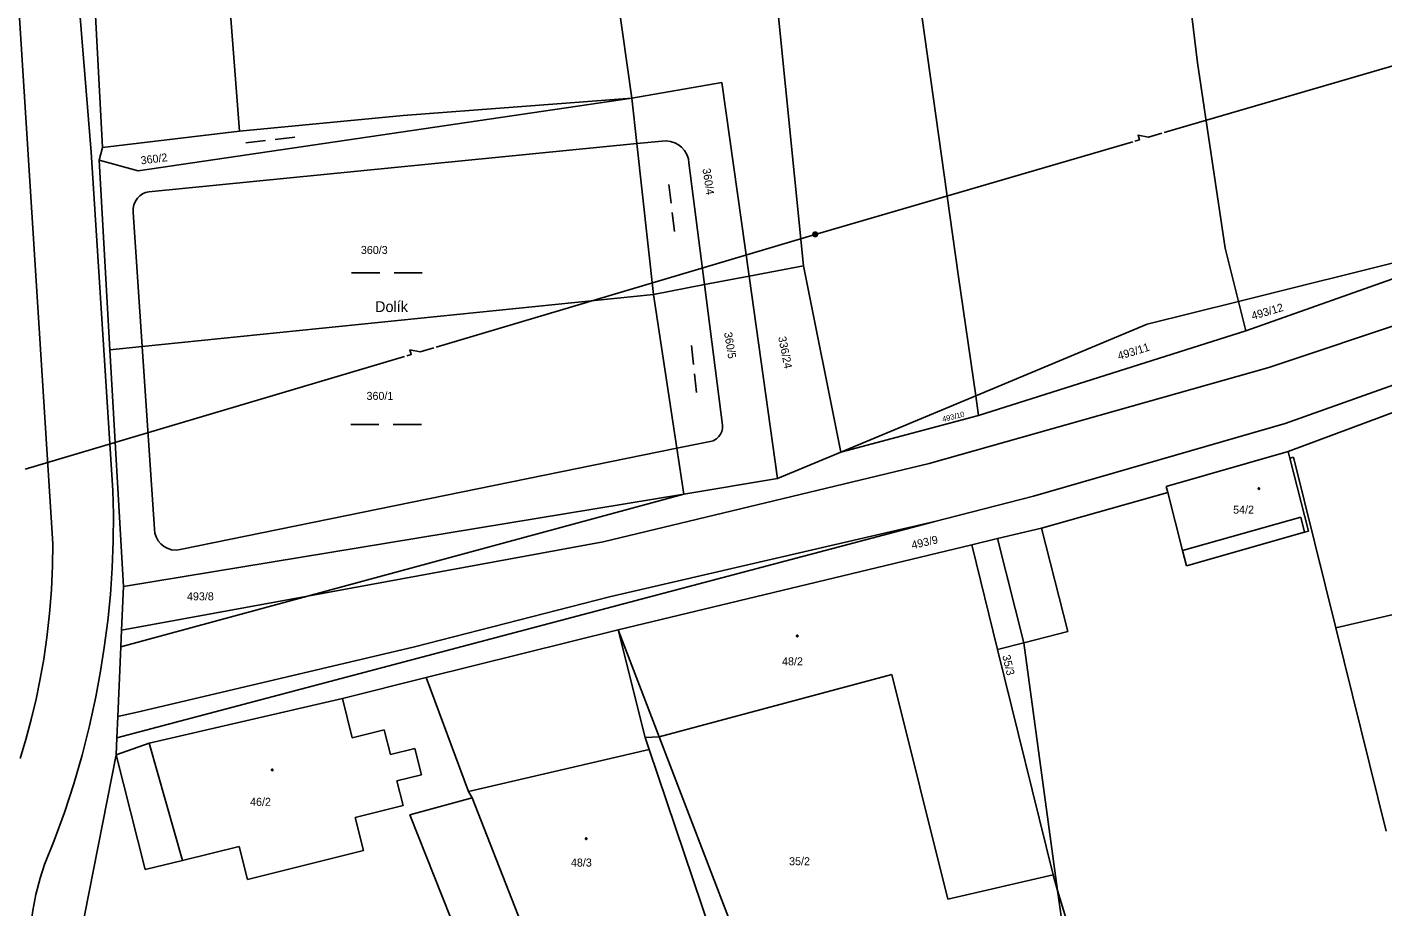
# Model space of a CAD drawing. Extents: x -757994 to -755874, y -1047691 to -1046119.
# Drawn here: x -757448.1 to -757304.1, y -1046900.2 to -1046806.8 of the extents above; entities that cross this region are included whole.
import ezdxf

# ---------------------------------------------------------------- set-up
doc = ezdxf.new("R2010")
doc.units = 0
doc.layers.add('katastrální mapa', color=7, linetype='Continuous')

msp = doc.modelspace()

# ---------------------------------------------------------------- linework, layer by layer
at = {"layer": 'katastrální mapa'}
for p, q in [((-757349.23, -1046833.06), (-757371.08, -1046678.54)), ((-757383.92, -1046814.33), (-757400.97, -1046692.4)), ((-757425.58, -1046817.84), (-757434.9, -1046695.64)), ((-757323.81, -1046810.59), (-757331.71, -1046746.06)), ((-757440.13, -1046819.6), (-757443.51, -1046754.92)), ((-757370.03, -1046788.57), (-757365.67, -1046832.15)), ((-757441.31, -1046820.08), (-757443.19, -1046797.53)), ((-757449.46, -1046797.66), (-757445.4, -1046861.69)), ((-757327.36, -1046817.99), (-757293.64, -1046808.16)), ((-757320.88, -1046830.26), (-757323.81, -1046810.59)), ((-757374.34, -1046812.68), (-757383.92, -1046814.33)), ((-757371.45, -1046833.25), (-757374.34, -1046812.68)), ((-757436.33, -1046822.08), (-757383.92, -1046814.33)), ((-757383.92, -1046814.33), (-757408.2, -1046816.2)), ((-757383.92, -1046814.33), (-757383.38, -1046819.17)), ((-757408.2, -1046816.2), (-757425.58, -1046817.84)), ((-757440.13, -1046819.6), (-757425.58, -1046817.84)), ((-757435.2, -1046824.29), (-757383.38, -1046819.17)), ((-757424.9, -1046819.08), (-757422.81, -1046818.84)), ((-757421.77, -1046818.72), (-757419.68, -1046818.48)), ((-757383.38, -1046819.17), (-757380.67, -1046818.9)), ((-757383.38, -1046819.17), (-757381.61, -1046835.19)), ((-757364.43, -1046828.81), (-757330.71, -1046818.98)), ((-757439.02, -1046856), (-757441.31, -1046820.08)), ((-757440.48, -1046820.94), (-757440.13, -1046819.6)), ((-757440.48, -1046820.94), (-757436.33, -1046822.08)), ((-757439.34, -1046841.08), (-757440.48, -1046820.94)), ((-757377.84, -1046821.22), (-757376.19, -1046834.15)), ((-757379.97, -1046823.51), (-757379.73, -1046825.5)), ((-757435.91, -1046840.73), (-757436.87, -1046826.46)), ((-757379.61, -1046826.5), (-757379.37, -1046828.49)), ((-757404.7, -1046840.78), (-757364.43, -1046828.81)), ((-757319.47, -1046835.93), (-757287.15, -1046827.9)), ((-757318.69, -1046839.07), (-757287.15, -1046827.9)), ((-757319.47, -1046835.93), (-757320.88, -1046830.26)), ((-757413.66, -1046832.89), (-757410.66, -1046832.89)), ((-757409.16, -1046832.89), (-757406.16, -1046832.89)), ((-757376.19, -1046834.15), (-757371.45, -1046833.25)), ((-757371.45, -1046833.25), (-757365.67, -1046832.15)), ((-757368.44, -1046854.75), (-757371.45, -1046833.25)), ((-757365.67, -1046832.15), (-757361.71, -1046851.94)), ((-757347.37, -1046845.95), (-757349.23, -1046833.06)), ((-757316.25, -1046842.95), (-757288.13, -1046833.54)), ((-757381.61, -1046835.19), (-757376.19, -1046834.15)), ((-757376.19, -1046834.15), (-757374.28, -1046849.09)), ((-757381.61, -1046835.19), (-757435.91, -1046840.73)), ((-757381.61, -1046835.19), (-757379.11, -1046851.53)), ((-757329.17, -1046838.34), (-757319.47, -1046835.93)), ((-757318.69, -1046839.07), (-757319.47, -1046835.93)), ((-757347.37, -1046845.95), (-757329.17, -1046838.34)), ((-757347.07, -1046848.04), (-757318.69, -1046839.07)), ((-757287.32, -1046839.21), (-757314.53, -1046848.88)), ((-757314.2, -1046851.88), (-757278.84, -1046838.68)), ((-757435.91, -1046840.73), (-757439.34, -1046841.08)), ((-757434.61, -1046860.13), (-757435.91, -1046840.73)), ((-757377.56, -1046840.62), (-757377.35, -1046842.62)), ((-757448.32, -1046853.75), (-757408.05, -1046841.78)), ((-757437.91, -1046866.19), (-757439.34, -1046841.08)), ((-757377.25, -1046843.62), (-757377.04, -1046845.62)), ((-757352.31, -1046853.16), (-757316.25, -1046842.95)), ((-757361.71, -1046851.94), (-757347.37, -1046845.95)), ((-757347.07, -1046848.04), (-757347.37, -1046845.95)), ((-757413.76, -1046849.02), (-757410.76, -1046849.02)), ((-757409.26, -1046849.02), (-757406.26, -1046849.02)), ((-757361.71, -1046851.94), (-757347.07, -1046848.04)), ((-757314.53, -1046848.88), (-757341.23, -1046856.6)), ((-757375.59, -1046850.81), (-757379.11, -1046851.53)), ((-757379.11, -1046851.53), (-757431.86, -1046862.28)), ((-757379.11, -1046851.53), (-757378.37, -1046856.39)), ((-757368.44, -1046854.75), (-757361.71, -1046851.94)), ((-757314.2, -1046851.88), (-757327.15, -1046855.57)), ((-757314.02, -1046852.58), (-757314.2, -1046851.88)), ((-757386.94, -1046861.48), (-757352.31, -1046853.16)), ((-757314.02, -1046852.58), (-757313.64, -1046852.47)), ((-757312.05, -1046860.33), (-757314.02, -1046852.58)), ((-757309.14, -1046870.58), (-757313.64, -1046852.47)), ((-757378.37, -1046856.39), (-757368.44, -1046854.75)), ((-757437.91, -1046866.19), (-757378.37, -1046856.39)), ((-757418.35, -1046867.23), (-757378.37, -1046856.39)), ((-757341.23, -1046856.6), (-757351.71, -1046859.31)), ((-757340.38, -1046860), (-757326.98, -1046856.23)), ((-757327.15, -1046855.57), (-757326.98, -1046856.23)), ((-757326.98, -1046856.23), (-757325.4, -1046862.38)), ((-757351.71, -1046859.31), (-757438.59, -1046882.28)), ((-757351.71, -1046859.31), (-757386.26, -1046867.32)), ((-757325.4, -1046862.38), (-757312.86, -1046858.85)), ((-757312.86, -1046858.85), (-757312.45, -1046860.43)), ((-757345.05, -1046861.12), (-757340.38, -1046860)), ((-757337.61, -1046871), (-757340.38, -1046860)), ((-757324.98, -1046864.03), (-757312.45, -1046860.43)), ((-757312.45, -1046860.43), (-757312.05, -1046860.33)), ((-757418.35, -1046867.23), (-757386.94, -1046861.48)), ((-757385.36, -1046870.81), (-757347.79, -1046861.78)), ((-757347.79, -1046861.78), (-757345.05, -1046861.12)), ((-757347.79, -1046861.78), (-757345.05, -1046872.91)), ((-757345.05, -1046861.12), (-757342.26, -1046872.19)), ((-757325.4, -1046862.38), (-757324.98, -1046864.03)), ((-757276.08, -1046863.01), (-757309.14, -1046870.58)), ((-757437.91, -1046866.19), (-757438.11, -1046870.84)), ((-757438.18, -1046872.6), (-757418.35, -1046867.23)), ((-757438.11, -1046870.84), (-757418.35, -1046867.23)), ((-757386.26, -1046867.32), (-757406.98, -1046872.61)), ((-757438.11, -1046870.84), (-757438.18, -1046872.6)), ((-757405.73, -1046875.88), (-757385.36, -1046870.81)), ((-757380.99, -1046882.18), (-757385.36, -1046870.81)), ((-757385.36, -1046870.81), (-757382.49, -1046882.25)), ((-757342.26, -1046872.19), (-757337.61, -1046871)), ((-757303.78, -1046892.18), (-757309.14, -1046870.58)), ((-757342.26, -1046872.19), (-757345.05, -1046872.91)), ((-757342.26, -1046872.19), (-757338.68, -1046898.48)), ((-757438.18, -1046872.6), (-757438.5, -1046880.03)), ((-757406.98, -1046872.61), (-757436.13, -1046879.47)), ((-757345.05, -1046872.91), (-757339.17, -1046896.83)), ((-757414.64, -1046878.1), (-757405.73, -1046875.88)), ((-757405.73, -1046875.88), (-757401.24, -1046887.98)), ((-757380.99, -1046882.18), (-757356.29, -1046875.57)), ((-757350.33, -1046899.41), (-757356.29, -1046875.57)), ((-757435.17, -1046882.84), (-757414.64, -1046878.1)), ((-757414.64, -1046878.1), (-757413.6, -1046882.28)), ((-757436.13, -1046879.47), (-757438.5, -1046880.03)), ((-757438.5, -1046880.03), (-757438.59, -1046882.28)), ((-757438.59, -1046882.28), (-757438.67, -1046884.09)), ((-757413.6, -1046882.28), (-757410.21, -1046881.43)), ((-757410.21, -1046881.43), (-757409.55, -1046884.05)), ((-757382.49, -1046882.25), (-757380.99, -1046882.18)), ((-757382.49, -1046882.25), (-757382.08, -1046883.51)), ((-757380.99, -1046882.18), (-757370.07, -1046910.61)), ((-757438.67, -1046884.09), (-757435.17, -1046882.84)), ((-757435.17, -1046882.84), (-757431.62, -1046895.3)), ((-757409.55, -1046884.05), (-757406.96, -1046883.41)), ((-757406.96, -1046883.41), (-757406.26, -1046886.21)), ((-757401.24, -1046887.98), (-757382.08, -1046883.51)), ((-757382.08, -1046883.51), (-757375.55, -1046902.82)), ((-757442.78, -1046904.88), (-757438.67, -1046884.09)), ((-757435.58, -1046896.28), (-757438.67, -1046884.09)), ((-757406.26, -1046886.21), (-757408.85, -1046886.86)), ((-757408.85, -1046886.86), (-757408.2, -1046889.48)), ((-757401.24, -1046887.98), (-757400.87, -1046888.64)), ((-757408.2, -1046889.48), (-757413.29, -1046890.75)), ((-757407.47, -1046890.47), (-757400.87, -1046888.64)), ((-757400.87, -1046888.64), (-757391.61, -1046912.22)), ((-757413.29, -1046890.75), (-757412.41, -1046894.26)), ((-757407.47, -1046890.47), (-757396.64, -1046917.71)), ((-757431.62, -1046895.3), (-757425.62, -1046893.82)), ((-757424.74, -1046897.34), (-757425.62, -1046893.82)), ((-757435.58, -1046896.28), (-757431.62, -1046895.3)), ((-757412.41, -1046894.26), (-757424.74, -1046897.34)), ((-757339.17, -1046896.83), (-757350.33, -1046899.41)), ((-757339.17, -1046896.83), (-757338.68, -1046898.48)), ((-757338.68, -1046898.48), (-757332.6, -1046918.72)), ((-757338.68, -1046898.48), (-757337.67, -1046905.85))]:
    msp.add_line(p, q, dxfattribs=at)
for points in [[(-757380.67, -1046818.9), (-757380.25, -1046818.88), (-757379.78, -1046818.94), (-757379.33, -1046819.09), (-757378.96, -1046819.3), (-757378.62, -1046819.56), (-757378.3, -1046819.92), (-757378.06, -1046820.34), (-757377.9, -1046820.8), (-757377.84, -1046821.22)], [(-757330.47, -1046818.91), (-757329.99, -1046818.77), (-757330.14, -1046818.29), (-757329.04, -1046818.49), (-757327.6, -1046818.06)], [(-757436.87, -1046826.46), (-757436.88, -1046826.08), (-757436.79, -1046825.67), (-757436.63, -1046825.29), (-757436.41, -1046824.98), (-757436.17, -1046824.73), (-757435.87, -1046824.52), (-757435.54, -1046824.37), (-757435.2, -1046824.29)], [(-757364.51, -1046828.57), (-757364.35, -1046828.57), (-757364.23, -1046828.66), (-757364.18, -1046828.81), (-757364.23, -1046828.95), (-757364.35, -1046829.04), (-757364.51, -1046829.04), (-757364.63, -1046828.95), (-757364.68, -1046828.81), (-757364.63, -1046828.66), (-757364.51, -1046828.57), (-757364.49, -1046828.59), (-757364.37, -1046828.59), (-757364.29, -1046828.63), (-757364.57, -1046828.63), (-757364.61, -1046828.67), (-757364.25, -1046828.67), (-757364.25, -1046828.71), (-757364.61, -1046828.71), (-757364.63, -1046828.75), (-757364.23, -1046828.75), (-757364.21, -1046828.79), (-757364.65, -1046828.79), (-757364.65, -1046828.83), (-757364.21, -1046828.83), (-757364.23, -1046828.87), (-757364.63, -1046828.87), (-757364.62, -1046828.91), (-757364.22, -1046828.91), (-757364.25, -1046828.95), (-757364.6, -1046828.95), (-757364.57, -1046828.99), (-757364.29, -1046828.99), (-757364.34, -1046829.03), (-757364.51, -1046829.03)], [(-757407.81, -1046841.71), (-757407.33, -1046841.56), (-757407.48, -1046841.09), (-757406.38, -1046841.28), (-757404.94, -1046840.85)], [(-757374.28, -1046849.09), (-757374.28, -1046849.41), (-757374.35, -1046849.73), (-757374.48, -1046850.04), (-757374.67, -1046850.29), (-757374.92, -1046850.53), (-757375.26, -1046850.72), (-757375.59, -1046850.81)], [(-757446.29, -1046895.74), (-757445.26, -1046893.19), (-757444.17, -1046890.2), (-757443.18, -1046887.17), (-757442.29, -1046884.11), (-757441.51, -1046881.02), (-757440.83, -1046877.91), (-757440.33, -1046875.21), (-757439.93, -1046872.67), (-757439.56, -1046869.87), (-757439.29, -1046867.05), (-757439.1, -1046864.23), (-757438.99, -1046861.4), (-757438.96, -1046858.57), (-757439.02, -1046856)], [(-757431.86, -1046862.28), (-757432.28, -1046862.34), (-757432.78, -1046862.3), (-757433.26, -1046862.14), (-757433.63, -1046861.93), (-757433.94, -1046861.68), (-757434.22, -1046861.34), (-757434.44, -1046860.95), (-757434.57, -1046860.53), (-757434.61, -1046860.13)], [(-757448.88, -1046884.49), (-757448.26, -1046882.45), (-757447.69, -1046880.32), (-757447.18, -1046878.17), (-757446.74, -1046876.01), (-757446.37, -1046873.91), (-757446.03, -1046871.63), (-757445.74, -1046869.09), (-757445.54, -1046866.55), (-757445.42, -1046863.99), (-757445.4, -1046861.69)], [(-757446.54, -1046914.95), (-757446.95, -1046913.53), (-757447.32, -1046911.94), (-757447.6, -1046910.34), (-757447.8, -1046908.72), (-757447.92, -1046907.09), (-757447.94, -1046905.62), (-757447.9, -1046904.09), (-757447.76, -1046902.34), (-757447.52, -1046900.61), (-757447.19, -1046898.9), (-757446.75, -1046897.2), (-757446.29, -1046895.74)]]:
    msp.add_lwpolyline(points, dxfattribs=at)
for points in [[(-757317.31, -1046855.73), (-757317.26, -1046855.74), (-757317.24, -1046855.78), (-757317.23, -1046855.81), (-757317.24, -1046855.86), (-757317.28, -1046855.89), (-757317.31, -1046855.9), (-757317.35, -1046855.88), (-757317.39, -1046855.85), (-757317.4, -1046855.81), (-757317.39, -1046855.77), (-757317.35, -1046855.73)], [(-757366.34, -1046871.38), (-757366.29, -1046871.39), (-757366.26, -1046871.43), (-757366.25, -1046871.46), (-757366.26, -1046871.5), (-757366.3, -1046871.54), (-757366.34, -1046871.54), (-757366.39, -1046871.53), (-757366.42, -1046871.5), (-757366.43, -1046871.46), (-757366.42, -1046871.42), (-757366.38, -1046871.38)], [(-757422.1, -1046885.61), (-757422.05, -1046885.62), (-757422.02, -1046885.66), (-757422.01, -1046885.69), (-757422.02, -1046885.73), (-757422.07, -1046885.77), (-757422.1, -1046885.77), (-757422.15, -1046885.76), (-757422.18, -1046885.73), (-757422.19, -1046885.69), (-757422.18, -1046885.65), (-757422.14, -1046885.61)], [(-757388.75, -1046892.91), (-757388.7, -1046892.92), (-757388.68, -1046892.96), (-757388.67, -1046892.99), (-757388.68, -1046893.03), (-757388.72, -1046893.07), (-757388.75, -1046893.08), (-757388.79, -1046893.06), (-757388.83, -1046893.03), (-757388.84, -1046892.99), (-757388.83, -1046892.95), (-757388.78, -1046892.91)]]:
    msp.add_lwpolyline(points, close=True, dxfattribs=at)

# ---------------------------------------------------------------- texts
for s, height, rotation, p in [('360/2', 0.85, 7.2766, (-757436.01, -1046821.39)), ('360/4', 0.85, 278.5148, (-757376.4, -1046821.85)), ('493/12', 0.85, 16.3866, (-757317.96, -1046837.9)), ('360/5', 0.85, 279.3742, (-757374.11, -1046839.26)), ('336/24', 0.85, 281.4942, (-757368.37, -1046839.73)), ('493/11', 0.85, 17.1887, (-757332.16, -1046842.16)), ('493/10', 0.57, 13.8656, (-757350.86, -1046848.73)), ('493/9', 0.85, 13.0634, (-757354.1, -1046862.24)), ('35/3', 0.85, 283.1557, (-757344.56, -1046873.57))]:
    msp.add_text(s, height=height, rotation=rotation, dxfattribs=at).set_placement(p)
for s, height, p in [('360/3', 0.85, (-757412.68, -1046830.89)), ('Dolík', 1.15, (-757411.18, -1046837.06)), ('360/1', 0.85, (-757412.08, -1046846.39)), ('54/2', 0.85, (-757320.04, -1046858.47)), ('493/8', 0.85, (-757431.15, -1046867.68)), ('48/2', 0.85, (-757367.95, -1046874.58)), ('46/2', 0.85, (-757424.45, -1046889.5)), ('48/3', 0.85, (-757390.37, -1046895.95)), ('35/2', 0.85, (-757367.2, -1046895.81))]:
    msp.add_text(s, height=height, dxfattribs=at).set_placement(p)

doc.saveas('drawing.dxf')
